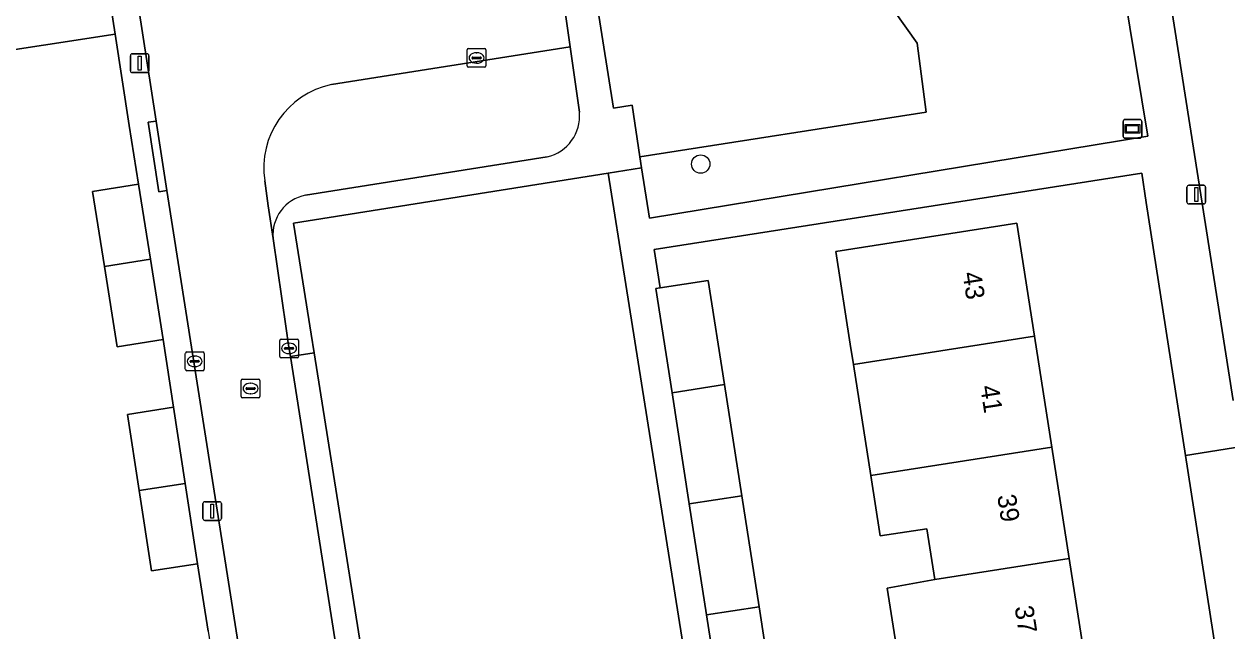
# Model space of a CAD drawing. Extents: x 160077 to 160948, y 386481 to 387498.
# Drawn here: x 160544.4 to 160608.6, y 387426.1 to 387458.5 of the extents above; entities that cross this region are included whole.
import ezdxf

# ---------------------------------------------------------------- set-up
doc = ezdxf.new("R2010")
doc.units = 0
for name, color, linetype in [('IMGEO_Boom', 7, 'Continuous'), ('IMGEO_Erf', 7, 'Continuous'), ('IMGEO_Groenvoorziening', 7, 'Continuous'), ('IMGEO_Kolk', 7, 'Continuous'), ('IMGEO_Lichtmast', 7, 'Continuous'), ('IMGEO_Pand', 7, 'Continuous'), ('IMGEO_Pand_nummerreeks', 7, 'Continuous'), ('IMGEO_Parkeervlak_open', 7, 'Continuous'), ('IMGEO_Rijbaan_lokaal_open', 7, 'Continuous'), ('IMGEO_Rioolput', 7, 'Continuous'), ('IMGEO_Verklikker', 7, 'Continuous'), ('IMGEO_Voetpad_open', 7, 'Continuous')]:
    doc.layers.add(name, color=color, linetype=linetype)

msp = doc.modelspace()

# ---------------------------------------------------------------- linework, layer by layer
at = {"layer": 'IMGEO_Boom'}
msp.add_circle((160580.467, 387451.067), 0.489, dxfattribs=at)
at = {"layer": 'IMGEO_Erf'}
for points in [[(160554.181, 387426.137), (160553.604, 387429.726), (160551.154, 387429.35), (160550.497, 387433.639), (160549.873, 387437.709), (160552.323, 387438.084), (160551.779, 387441.696), (160549.333, 387441.306), (160548.65, 387445.599), (160548.012, 387449.608), (160550.458, 387450), (160549.973, 387453.135), (160549.221, 387457.999), (160526.245, 387454.473)], [(160617.393, 387364.36), (160606.344, 387435.512), (160604.247, 387449.015), (160604.003, 387450.575), (160577.982, 387446.504), (160578.3, 387444.458), (160580.872, 387444.858), (160581.736, 387439.296), (160582.657, 387433.367), (160583.578, 387427.438), (160584.498, 387421.512), (160585.419, 387415.584), (160586.34, 387409.654), (160587.261, 387403.725), (160588.182, 387397.796), (160589.102, 387391.867), (160590.023, 387385.936), (160590.944, 387380.011)], [(160591.336, 387422.579), (160590.423, 387428.43), (160592.954, 387428.903), (160592.532, 387431.606), (160590.046, 387431.218), (160589.543, 387434.443), (160588.617, 387440.371), (160588.447, 387441.461), (160587.676, 387446.401), (160597.337, 387447.91), (160598.278, 387441.88), (160599.204, 387435.952), (160600.129, 387430.024), (160601.054, 387424.096)]]:
    msp.add_lwpolyline(points, dxfattribs=at)
at = {"layer": 'IMGEO_Groenvoorziening'}
for points in [[(160543.017, 387477.036), (160575.946, 387480.154), (160584.088, 387468.697), (160592.027, 387457.524), (160592.503, 387453.837), (160577.226, 387451.446), (160577.315, 387450.866), (160577.727, 387448.173), (160604.327, 387452.552), (160601.786, 387467.986), (160599.864, 387479.342), (160598.969, 387485.166), (160545.885, 387487.287), (160535.507, 387487.08)], [(160729.604, 387462.857), (160728.56, 387474.339), (160728.121, 387479.959), (160601.448, 387485.066), (160602.326, 387479.554), (160604.266, 387467.887), (160608.89, 387438.447)], [(160573.125, 387471.025), (160573.427, 387469.125), (160575.821, 387454.051), (160576.803, 387454.215), (160577.226, 387451.446), (160592.503, 387453.837), (160592.027, 387457.524), (160584.088, 387468.697), (160575.946, 387480.154), (160543.017, 387477.036), (160541.983, 387470.387), (160541.077, 387464.558), (160525.051, 387462.081), (160526.245, 387454.473), (160549.221, 387457.999), (160547.819, 387467.062)]]:
    msp.add_lwpolyline(points, dxfattribs=at)
at = {"layer": 'IMGEO_Kolk'}
for p, q in [((160568.004, 387456.307), (160568.004, 387457.159)), ((160568.079, 387457.233), (160568.931, 387457.233)), ((160568.492, 387457.013), (160568.517, 387457.013)), ((160569.005, 387457.159), (160569.005, 387456.307)), ((160568.263, 387456.727), (160568.263, 387456.739)), ((160568.701, 387456.69), (160568.303, 387456.69)), ((160568.306, 387456.776), (160568.704, 387456.776)), ((160568.515, 387456.453), (160568.49, 387456.453)), ((160568.747, 387456.739), (160568.747, 387456.727)), ((160568.931, 387456.233), (160568.079, 387456.233)), ((160557.998, 387440.804), (160557.998, 387441.656)), ((160558.073, 387441.73), (160558.925, 387441.73)), ((160558.999, 387441.656), (160558.999, 387440.804)), ((160552.962, 387440.113), (160552.962, 387440.965)), ((160553.037, 387441.039), (160553.889, 387441.039)), ((160553.963, 387440.965), (160553.963, 387440.113)), ((160558.257, 387441.224), (160558.257, 387441.236)), ((160558.695, 387441.187), (160558.297, 387441.187)), ((160558.3, 387441.273), (160558.698, 387441.273)), ((160558.509, 387440.95), (160558.484, 387440.95)), ((160558.486, 387441.51), (160558.511, 387441.51)), ((160558.741, 387441.236), (160558.741, 387441.224)), ((160553.221, 387440.533), (160553.221, 387440.545)), ((160553.659, 387440.496), (160553.261, 387440.496)), ((160553.264, 387440.582), (160553.662, 387440.582)), ((160553.473, 387440.259), (160553.448, 387440.259)), ((160553.45, 387440.819), (160553.475, 387440.819)), ((160553.705, 387440.545), (160553.705, 387440.533)), ((160558.925, 387440.73), (160558.073, 387440.73)), ((160553.889, 387440.039), (160553.037, 387440.039))]:
    msp.add_line(p, q, dxfattribs=at)
for points in [[(160568.004, 387456.307), (160568.004, 387457.159)], [(160568.079, 387457.233), (160568.931, 387457.233)], [(160569.005, 387457.159), (160569.005, 387456.307)], [(160568.931, 387456.233), (160568.079, 387456.233)], [(160557.998, 387440.804), (160557.998, 387441.656)], [(160558.073, 387441.73), (160558.925, 387441.73)], [(160558.999, 387441.656), (160558.999, 387440.804)], [(160552.962, 387440.113), (160552.962, 387440.965)], [(160553.037, 387441.039), (160553.889, 387441.039)], [(160553.963, 387440.965), (160553.963, 387440.113)], [(160558.925, 387440.73), (160558.073, 387440.73)], [(160553.889, 387440.039), (160553.037, 387440.039)]]:
    msp.add_lwpolyline(points, dxfattribs=at)
for centre, radius, start, end in [((160568.081, 387457.157), 0.0765, 91.55205, 178.44795), ((160568.081, 387457.157), 0.0765, 91.55205, 178.44795), ((160568.929, 387457.157), 0.0765, 1.55205, 88.44795), ((160568.929, 387457.157), 0.0765, 1.55205, 88.44795), ((160568.081, 387456.309), 0.0765, 181.55205, 268.44795), ((160568.081, 387456.309), 0.0765, 181.55205, 268.44795), ((160568.303, 387456.736), 0.0403, 85.87752, 175.75265), ((160568.3, 387456.726), 0.0366, 178.93798, 274.71019), ((160568.704, 387456.733), 0.043, 264.86636, 352.45326), ((160568.708, 387456.738), 0.0386, 1.73085, 96.63898), ((160568.929, 387456.309), 0.0765, 271.55205, 358.44795), ((160568.929, 387456.309), 0.0765, 271.55205, 358.44795), ((160558.075, 387441.654), 0.0765, 91.55205, 178.44795), ((160558.075, 387441.654), 0.0765, 91.55205, 178.44795), ((160558.923, 387441.654), 0.0765, 1.55205, 88.44795), ((160558.923, 387441.654), 0.0765, 1.55205, 88.44795), ((160553.039, 387440.963), 0.0765, 91.55205, 178.44795), ((160553.039, 387440.963), 0.0765, 91.55205, 178.44795), ((160553.887, 387440.963), 0.0765, 1.55205, 88.44795), ((160553.887, 387440.963), 0.0765, 1.55205, 88.44795), ((160558.297, 387441.233), 0.0403, 85.87752, 175.75265), ((160558.294, 387441.223), 0.0366, 178.93798, 274.71019), ((160558.698, 387441.23), 0.043, 264.86636, 352.45326), ((160558.702, 387441.235), 0.0386, 1.73085, 96.63898), ((160553.261, 387440.542), 0.0403, 85.87752, 175.75265), ((160553.258, 387440.532), 0.0366, 178.93798, 274.71019), ((160553.662, 387440.539), 0.043, 264.86636, 352.45326), ((160553.666, 387440.544), 0.0386, 1.73085, 96.63898), ((160558.075, 387440.806), 0.0765, 181.55205, 268.44795), ((160558.075, 387440.806), 0.0765, 181.55205, 268.44795), ((160558.923, 387440.806), 0.0765, 271.55205, 358.44795), ((160558.923, 387440.806), 0.0765, 271.55205, 358.44795), ((160553.039, 387440.115), 0.0765, 181.55205, 268.44795), ((160553.039, 387440.115), 0.0765, 181.55205, 268.44795), ((160553.887, 387440.115), 0.0765, 271.55205, 358.44795), ((160553.887, 387440.115), 0.0765, 271.55205, 358.44795)]:
    msp.add_arc(centre, radius, start, end, dxfattribs=at)
for centre, major_axis, ratio, start_param, end_param in [((160568.491, 387456.733), (-0.387, 0.002), 0.722429, 4.712389, 7.853982), ((160568.516, 387456.733), (-0.39, 0.002), 0.717154, 1.570796, 4.712389), ((160558.485, 387441.23), (-0.387, 0.002), 0.722429, 4.712389, 7.853982), ((160558.51, 387441.23), (-0.39, 0.002), 0.717154, 1.570796, 4.712389), ((160553.449, 387440.539), (-0.387, 0.002), 0.722429, 4.712389, 7.853982), ((160553.474, 387440.539), (-0.39, 0.002), 0.717154, 1.570796, 4.712389)]:
    msp.add_ellipse(centre, major_axis=major_axis, ratio=ratio, start_param=start_param, end_param=end_param, dxfattribs=at)
at = {"layer": 'IMGEO_Lichtmast'}
for p, q in [((160550.133, 387456.952), (160550.923, 387456.952)), ((160550.923, 387456.952), (160550.133, 387456.952)), ((160550.033, 387456.052), (160550.033, 387456.852)), ((160550.033, 387456.852), (160550.033, 387456.052)), ((160551.023, 387456.852), (160551.023, 387456.052)), ((160551.023, 387456.052), (160551.023, 387456.852)), ((160550.923, 387455.952), (160550.133, 387455.952)), ((160550.133, 387455.952), (160550.923, 387455.952)), ((160606.519, 387449.938), (160607.309, 387449.938)), ((160607.309, 387449.938), (160606.519, 387449.938)), ((160606.419, 387449.038), (160606.419, 387449.838)), ((160606.419, 387449.838), (160606.419, 387449.038)), ((160607.409, 387449.838), (160607.409, 387449.038)), ((160607.409, 387449.038), (160607.409, 387449.838)), ((160607.309, 387448.938), (160606.519, 387448.938)), ((160606.519, 387448.938), (160607.309, 387448.938)), ((160553.898, 387432.147), (160553.898, 387432.947)), ((160553.898, 387432.947), (160553.898, 387432.147)), ((160553.998, 387433.047), (160554.788, 387433.047)), ((160554.788, 387433.047), (160553.998, 387433.047)), ((160554.888, 387432.947), (160554.888, 387432.147)), ((160554.888, 387432.147), (160554.888, 387432.947)), ((160554.788, 387432.047), (160553.998, 387432.047)), ((160553.998, 387432.047), (160554.788, 387432.047))]:
    msp.add_line(p, q, dxfattribs=at)
for points in [[(160550.453, 387456.827), (160550.603, 387456.827), (160550.603, 387456.077), (160550.453, 387456.077), (160550.453, 387456.827)], [(160606.839, 387449.813), (160606.989, 387449.813), (160606.989, 387449.063), (160606.839, 387449.063), (160606.839, 387449.813)], [(160554.318, 387432.922), (160554.468, 387432.922), (160554.468, 387432.172), (160554.318, 387432.172), (160554.318, 387432.922)]]:
    msp.add_lwpolyline(points, dxfattribs=at)
for centre, start, end in [((160550.133, 387456.852), 90, 180), ((160550.133, 387456.852), 90, 180), ((160550.923, 387456.852), 0, 90), ((160550.923, 387456.852), 360, 90), ((160550.133, 387456.052), 180, 270), ((160550.133, 387456.052), 180, 270), ((160550.923, 387456.052), 270, 0), ((160550.923, 387456.052), 270, 0), ((160606.519, 387449.838), 90, 180), ((160606.519, 387449.838), 90, 180), ((160607.309, 387449.838), 0, 90), ((160607.309, 387449.838), 360, 90), ((160606.519, 387449.038), 180, 270), ((160606.519, 387449.038), 180, 270), ((160607.309, 387449.038), 270, 0), ((160607.309, 387449.038), 270, 0), ((160553.998, 387432.947), 90, 180), ((160553.998, 387432.947), 90, 180), ((160554.788, 387432.947), 0, 90), ((160554.788, 387432.947), 360, 90), ((160553.998, 387432.147), 180, 270), ((160553.998, 387432.147), 180, 270), ((160554.788, 387432.147), 270, 0), ((160554.788, 387432.147), 270, 0)]:
    msp.add_arc(centre, 0.1, start, end, dxfattribs=at)
at = {"layer": 'IMGEO_Pand'}
for points in [[(160559.841, 387440.996), (160577.677, 387328.687), (160578.044, 387326.376), (160590.229, 387328.311), (160594.824, 387329.041), (160591.839, 387347.839), (160576.464, 387444.648), (160575.523, 387450.574), (160558.743, 387447.909), (160559.684, 387441.983)], [(160550.458, 387450), (160548.012, 387449.608), (160548.65, 387445.599), (160551.097, 387445.985)], [(160598.278, 387441.88), (160597.337, 387447.91), (160587.676, 387446.401), (160588.447, 387441.461), (160588.617, 387440.371)], [(160551.097, 387445.985), (160548.65, 387445.599), (160549.333, 387441.306), (160551.779, 387441.696)], [(160580.872, 387444.858), (160578.3, 387444.458), (160578.074, 387444.423), (160578.938, 387438.859), (160581.736, 387439.296)], [(160588.617, 387440.371), (160589.543, 387434.443), (160599.204, 387435.952), (160598.278, 387441.88)], [(160581.736, 387439.296), (160578.938, 387438.859), (160579.859, 387432.93), (160582.657, 387433.367)], [(160552.323, 387438.084), (160549.873, 387437.709), (160550.497, 387433.639), (160552.945, 387434.025)], [(160600.129, 387430.024), (160599.204, 387435.952), (160589.543, 387434.443), (160590.046, 387431.218), (160592.532, 387431.606), (160592.954, 387428.903)], [(160552.945, 387434.025), (160550.497, 387433.639), (160551.154, 387429.35), (160553.604, 387429.726)], [(160582.657, 387433.367), (160579.859, 387432.93), (160580.78, 387427.001), (160583.578, 387427.438)], [(160601.054, 387424.096), (160600.129, 387430.024), (160592.954, 387428.903), (160590.423, 387428.43), (160591.336, 387422.579)], [(160583.578, 387427.438), (160580.78, 387427.001), (160581.701, 387421.075), (160584.498, 387421.512)]]:
    msp.add_lwpolyline(points, close=True, dxfattribs=at)
at = {"layer": 'IMGEO_Parkeervlak_open'}
for points in [[(160573.993, 387453.834), (160573.493, 387457.322), (160560.759, 387455.313)], [(160559.376, 387449.407), (160572.274, 387451.455)], [(160557.198, 387450.169), (160557.387, 387448.84), (160557.641, 387447.096)]]:
    msp.add_lwpolyline(points, dxfattribs=at)
for centre, radius, start, end in [((160561.699, 387450.857), 4.554, 101.91703, 188.69614), ((160571.769, 387453.63), 2.233, 283.06076, 5.23756), ((160559.807, 387447.277), 2.173, 101.43068, 184.77401)]:
    msp.add_arc(centre, radius, start, end, dxfattribs=at)
at = {"layer": 'IMGEO_Rijbaan_lokaal_open'}
for points in [[(160549.245, 387467.288), (160551.403, 387453.359), (160551.976, 387449.649), (160566.063, 387360.17), (160571.264, 387326.474)], [(160560.759, 387455.313), (160573.493, 387457.322), (160572.081, 387467.367), (160560.235, 387465.478)], [(160571.754, 387356.264), (160566.779, 387388.194), (160560.933, 387425.732), (160558.566, 387440.793), (160558.469, 387441.409), (160558.34, 387442.295), (160557.641, 387447.096), (160557.387, 387448.84), (160557.198, 387450.169)]]:
    msp.add_lwpolyline(points, dxfattribs=at)
msp.add_arc((160561.699, 387450.857), 4.554, 101.91703, 188.69614, dxfattribs=at)
at = {"layer": 'IMGEO_Rioolput'}
for p, q in [((160555.944, 387438.66), (160555.944, 387439.512)), ((160556.019, 387439.586), (160556.871, 387439.586)), ((160556.203, 387439.08), (160556.203, 387439.092)), ((160556.641, 387439.043), (160556.243, 387439.043)), ((160556.246, 387439.129), (160556.644, 387439.129)), ((160556.432, 387439.366), (160556.457, 387439.366)), ((160556.687, 387439.092), (160556.687, 387439.08)), ((160556.945, 387439.512), (160556.945, 387438.66)), ((160556.871, 387438.586), (160556.019, 387438.586)), ((160556.455, 387438.806), (160556.43, 387438.806))]:
    msp.add_line(p, q, dxfattribs=at)
for points in [[(160555.944, 387438.66), (160555.944, 387439.512)], [(160556.019, 387439.586), (160556.871, 387439.586)], [(160556.945, 387439.512), (160556.945, 387438.66)], [(160556.871, 387438.586), (160556.019, 387438.586)]]:
    msp.add_lwpolyline(points, dxfattribs=at)
for centre, radius, start, end in [((160556.021, 387439.51), 0.0765, 91.55205, 178.44795), ((160556.021, 387439.51), 0.0765, 91.55205, 178.44795), ((160556.243, 387439.089), 0.0403, 85.87752, 175.75265), ((160556.24, 387439.079), 0.0366, 178.93798, 274.71019), ((160556.644, 387439.086), 0.043, 264.86636, 352.45326), ((160556.648, 387439.091), 0.0386, 1.73085, 96.63898), ((160556.869, 387439.51), 0.0765, 1.55205, 88.44795), ((160556.869, 387439.51), 0.0765, 1.55205, 88.44795), ((160556.021, 387438.662), 0.0765, 181.55205, 268.44795), ((160556.021, 387438.662), 0.0765, 181.55205, 268.44795), ((160556.869, 387438.662), 0.0765, 271.55205, 358.44795), ((160556.869, 387438.662), 0.0765, 271.55205, 358.44795)]:
    msp.add_arc(centre, radius, start, end, dxfattribs=at)
for centre, major_axis, ratio, start_param, end_param in [((160556.431, 387439.086), (-0.387, 0.002), 0.722429, 4.712389, 7.853982), ((160556.456, 387439.086), (-0.39, 0.002), 0.717154, 1.570796, 4.712389)]:
    msp.add_ellipse(centre, major_axis=major_axis, ratio=ratio, start_param=start_param, end_param=end_param, dxfattribs=at)
at = {"layer": 'IMGEO_Verklikker'}
for p, q in [((160603.01, 387452.548), (160603.01, 387453.348)), ((160603.01, 387453.348), (160603.01, 387452.548)), ((160603.11, 387453.448), (160603.9, 387453.448)), ((160603.9, 387453.448), (160603.11, 387453.448)), ((160604, 387453.348), (160604, 387452.548)), ((160604, 387452.548), (160604, 387453.348)), ((160603.9, 387452.448), (160603.11, 387452.448)), ((160603.11, 387452.448), (160603.9, 387452.448))]:
    msp.add_line(p, q, dxfattribs=at)
for points in [[(160603.111, 387453.18), (160603.899, 387453.18), (160603.899, 387452.716), (160603.111, 387452.716), (160603.111, 387453.18)], [(160603.176, 387453.115), (160603.176, 387452.781), (160603.834, 387452.781), (160603.834, 387453.115), (160603.176, 387453.115)]]:
    msp.add_lwpolyline(points, dxfattribs=at)
for centre, start, end in [((160603.11, 387453.348), 90, 180), ((160603.11, 387453.348), 90, 180), ((160603.9, 387453.348), 0, 90), ((160603.9, 387453.348), 360, 90), ((160603.11, 387452.548), 180, 270), ((160603.11, 387452.548), 180, 270), ((160603.9, 387452.548), 270, 0), ((160603.9, 387452.548), 270, 0)]:
    msp.add_arc(centre, 0.1, start, end, dxfattribs=at)
at = {"layer": 'IMGEO_Voetpad_open'}
for points in [[(160608.89, 387438.447), (160604.266, 387467.887), (160602.326, 387479.554), (160601.448, 387485.066), (160598.969, 387485.166), (160599.864, 387479.342), (160601.786, 387467.986), (160604.327, 387452.552), (160577.727, 387448.173), (160577.315, 387450.866), (160575.523, 387450.574), (160576.464, 387444.648), (160591.839, 387347.839), (160593.181, 387348.042), (160592.396, 387352.98), (160592.249, 387353.904), (160591.91, 387356.034), (160591.804, 387356.018), (160590.909, 387361.783), (160589.984, 387367.74), (160589.067, 387373.643), (160588.146, 387379.574)], [(160571.043, 387473.738), (160571.504, 387470.916), (160571.503, 387470.914), (160571.784, 387469.191), (160572.081, 387467.367), (160573.493, 387457.322), (160573.993, 387453.834)], [(160576.803, 387454.215), (160575.821, 387454.051), (160573.427, 387469.125), (160573.125, 387471.025)], [(160551.976, 387449.649), (160551.556, 387449.586), (160550.984, 387453.296), (160551.403, 387453.359), (160549.245, 387467.288)], [(160547.819, 387467.062), (160549.221, 387457.999), (160549.973, 387453.135), (160550.458, 387450), (160551.097, 387445.985), (160551.779, 387441.696), (160552.323, 387438.084), (160552.945, 387434.025), (160553.604, 387429.726), (160554.181, 387426.137), (160554.827, 387422.07), (160555.516, 387417.73), (160556.017, 387414.166), (160556.663, 387410.108), (160557.37, 387405.661), (160557.907, 387402.117), (160558.576, 387397.949), (160559.244, 387393.781), (160559.872, 387390.151), (160560.44, 387386.201), (160561.067, 387381.838)], [(160557.641, 387447.096), (160558.34, 387442.295), (160558.469, 387441.409), (160558.566, 387440.793), (160559.841, 387440.996), (160559.684, 387441.983), (160558.743, 387447.909), (160575.523, 387450.574), (160577.315, 387450.866), (160577.226, 387451.446), (160576.803, 387454.215)], [(160572.274, 387451.455), (160559.376, 387449.407)], [(160588.146, 387379.574), (160587.226, 387385.499), (160586.305, 387391.43), (160585.384, 387397.359), (160584.463, 387403.288), (160583.542, 387409.218), (160582.621, 387415.147), (160581.701, 387421.075), (160580.78, 387427.001), (160579.859, 387432.93), (160578.938, 387438.859), (160578.074, 387444.423), (160578.3, 387444.458), (160577.982, 387446.504), (160604.003, 387450.575), (160604.247, 387449.015), (160606.344, 387435.512), (160611.577, 387436.343)], [(160566.063, 387360.17), (160551.976, 387449.649)], [(160559.841, 387440.996), (160558.566, 387440.793), (160560.933, 387425.732), (160566.779, 387388.194), (160571.754, 387356.264), (160576.092, 387327.919)], [(160576.656, 387328.501), (160577.677, 387328.687), (160559.841, 387440.996)], [(160621.049, 387436.807), (160621.996, 387436.964), (160621.84, 387437.953), (160611.577, 387436.343), (160606.344, 387435.512), (160617.393, 387364.36), (160619.146, 387364.633), (160654.939, 387370.209), (160660.049, 387371.084)]]:
    msp.add_lwpolyline(points, dxfattribs=at)
msp.add_lwpolyline([(160551.403, 387453.359), (160550.984, 387453.296), (160551.556, 387449.586), (160551.976, 387449.649)], close=True, dxfattribs=at)
for centre, radius, start, end in [((160571.769, 387453.63), 2.233, 283.06076, 5.23756), ((160559.807, 387447.277), 2.173, 101.43068, 184.77401)]:
    msp.add_arc(centre, radius, start, end, dxfattribs=at)

# ---------------------------------------------------------------- texts
at = {"layer": 'IMGEO_Pand_nummerreeks'}
for s, p in [('43', (160594.432, 387445.25)), ('41', (160595.377, 387439.197)), ('39', (160596.287, 387433.367)), ('37', (160597.215, 387427.425))]:
    msp.add_text(s, height=1, rotation=278.87211, dxfattribs=at).set_placement(p)

doc.saveas('drawing.dxf')
